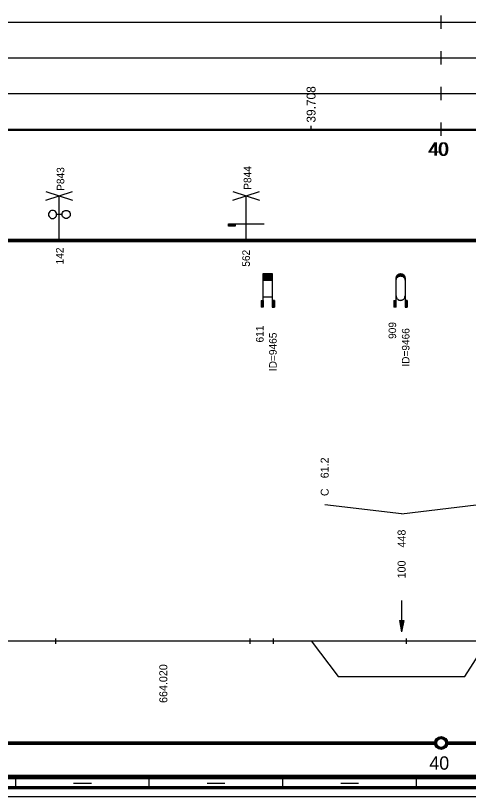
# Model space of a CAD drawing. Extents: x 2 to 10148, y 0 to 380.
# Drawn here: x 4205 to 4306.7, y 0 to 175.5 of the extents above; entities that cross this region are included whole.
import ezdxf

# ---------------------------------------------------------------- set-up
doc = ezdxf.new("R2010")
doc.units = 0
for name, color, linetype in [('CARA_S_OBJEKTY', 7, 'Continuous'), ('KRIV1_CARA', 7, 'Continuous'), ('KRIV1_TEXT', 7, 'Continuous'), ('OBJEKTY_TEXT', 7, 'Continuous'), ('OBJEKTY_TVAR', 7, 'Continuous'), ('RAM', 7, 'Continuous'), ('REZERVA', 7, 'Continuous'), ('RYCHL_RASTR', 7, 'Continuous'), ('RYCHL_STAN', 7, 'Continuous'), ('STAN_CARA', 7, 'Continuous'), ('STAN_TEXT', 7, 'Continuous'), ('STANIC_ZMEN_V', 7, 'Continuous')]:
    doc.layers.add(name, color=color, linetype=linetype)

msp = doc.modelspace()

# ---------------------------------------------------------------- linework, layer by layer
for p, q in [((4213.95, 35.51), (4213.95, 34.32)), ((4257.57, 35.51), (4257.57, 34.32)), ((4262.82, 35.51), (4262.82, 34.32)), ((4292.74, 35.51), (4292.74, 34.32))]:
    msp.add_line(p, q)
at = {"layer": 'CARA_S_OBJEKTY'}
for p, q in [((4045.76, 125.25), (5128.6, 125.25)), ((4045.76, 125), (5128.6, 125)), ((4045.76, 124.75), (5128.6, 124.75))]:
    msp.add_line(p, q, dxfattribs=at)
at = {"layer": 'KRIV1_CARA'}
for p, q in [((4045.76, 35), (5128.6, 35)), ((4271.35, 35), (4277.47, 26.96)), ((4305.88, 26.96), (4310.99, 35)), ((4277.47, 26.96), (4305.88, 26.96))]:
    msp.add_line(p, q, dxfattribs=at)
at = {"layer": 'KRIV1_TEXT'}
for p, q in [((4291.68, 63.5), (4274.41, 65.5)), ((4291.68, 63.5), (4308.44, 65.5)), ((4291.68, 44), (4291.68, 42.2)), ((4291.68, 42.2), (4291.68, 40)), ((4291.18, 39.5), (4291.68, 37)), ((4291.18, 39.5), (4292.18, 39.5)), ((4291.28, 39.5), (4291.68, 37.5)), ((4291.38, 39.5), (4291.68, 38)), ((4291.48, 39.5), (4291.68, 38.5)), ((4291.58, 39.5), (4291.68, 39)), ((4291.68, 40), (4291.68, 37)), ((4292.18, 39.5), (4291.68, 37)), ((4292.08, 39.5), (4291.68, 37.5)), ((4291.98, 39.5), (4291.68, 38)), ((4291.88, 39.5), (4291.68, 38.5)), ((4291.78, 39.5), (4291.68, 39)), ((4291.68, 39.5), (4291.68, 39.5)), ((4291.68, 39.5), (4291.68, 39.5))]:
    msp.add_line(p, q, dxfattribs=at)
at = {"layer": 'OBJEKTY_TVAR'}
for p, q in [((4211.79, 134), (4217.79, 136)), ((4211.79, 136), (4217.79, 134)), ((4253.78, 134), (4259.78, 136)), ((4253.78, 136), (4259.78, 134)), ((4214.79, 125), (4214.79, 135)), ((4256.78, 125), (4256.78, 135)), ((4213.04, 131.68), (4212.82, 131.59)), ((4213.27, 131.72), (4213.04, 131.68)), ((4213.51, 131.68), (4213.27, 131.72)), ((4213.73, 131.59), (4213.51, 131.68)), ((4215.87, 131.59), (4216.09, 131.68)), ((4216.09, 131.68), (4216.33, 131.72)), ((4216.33, 131.72), (4216.56, 131.68)), ((4216.56, 131.68), (4216.78, 131.59)), ((4212.39, 131.04), (4212.36, 130.8)), ((4212.36, 130.8), (4212.39, 130.57)), ((4212.48, 131.26), (4212.39, 131.04)), ((4212.39, 130.57), (4212.48, 130.35)), ((4212.63, 131.45), (4212.48, 131.26)), ((4212.48, 130.35), (4212.63, 130.16)), ((4212.82, 131.59), (4212.63, 131.45)), ((4212.63, 130.16), (4212.82, 130.01)), ((4212.82, 130.01), (4213.04, 129.92)), ((4213.04, 129.92), (4213.27, 129.89)), ((4213.27, 129.89), (4213.51, 129.92)), ((4213.51, 129.92), (4213.73, 130.01)), ((4213.92, 131.45), (4213.73, 131.59)), ((4213.73, 130.01), (4213.92, 130.16)), ((4214.06, 131.26), (4213.92, 131.45)), ((4213.92, 130.16), (4214.06, 130.35)), ((4214.15, 131.04), (4214.06, 131.26)), ((4214.06, 130.35), (4214.15, 130.57)), ((4214.18, 130.8), (4214.15, 131.04)), ((4214.15, 130.57), (4214.18, 130.8)), ((4215.42, 130.8), (4214.18, 130.8)), ((4215.42, 130.8), (4215.45, 131.04)), ((4215.45, 130.57), (4215.42, 130.8)), ((4215.45, 131.04), (4215.54, 131.26)), ((4215.54, 130.35), (4215.45, 130.57)), ((4215.54, 131.26), (4215.68, 131.45)), ((4215.68, 130.16), (4215.54, 130.35)), ((4215.68, 131.45), (4215.87, 131.59)), ((4215.87, 130.01), (4215.68, 130.16)), ((4216.09, 129.92), (4215.87, 130.01)), ((4216.33, 129.89), (4216.09, 129.92)), ((4216.56, 129.92), (4216.33, 129.89)), ((4216.78, 130.01), (4216.56, 129.92)), ((4216.78, 131.59), (4216.97, 131.45)), ((4216.97, 130.16), (4216.78, 130.01)), ((4216.97, 131.45), (4217.12, 131.26)), ((4217.12, 130.35), (4216.97, 130.16)), ((4217.12, 131.26), (4217.21, 131.04)), ((4217.21, 130.57), (4217.12, 130.35)), ((4217.21, 131.04), (4217.24, 130.8)), ((4217.24, 130.8), (4217.21, 130.57)), ((4252.81, 128.19), (4252.81, 128.69)), ((4252.81, 128.69), (4254.31, 128.69)), ((4254.31, 128.44), (4252.81, 128.44)), ((4254.31, 128.19), (4252.81, 128.19)), ((4254.31, 128.69), (4254.31, 128.19)), ((4254.31, 128.69), (4254.81, 128.69)), ((4254.81, 128.69), (4255.81, 128.69)), ((4255.81, 128.69), (4256.81, 128.69)), ((4256.81, 128.69), (4257.81, 128.69)), ((4257.81, 128.69), (4258.81, 128.69)), ((4258.81, 128.69), (4259.81, 128.69)), ((4259.81, 128.69), (4260.81, 128.69)), ((4260.62, 110), (4260.62, 117.5)), ((4260.62, 117.5), (4262.62, 117.5)), ((4260.62, 117.45), (4262.62, 117.45)), ((4260.62, 117.4), (4262.62, 117.4)), ((4260.62, 117.35), (4262.62, 117.35)), ((4260.62, 117.3), (4262.62, 117.3)), ((4260.62, 117.25), (4262.62, 117.25)), ((4260.62, 117.2), (4262.62, 117.2)), ((4260.62, 117.15), (4262.62, 117.15)), ((4260.62, 117.1), (4262.62, 117.1)), ((4260.62, 117.05), (4262.62, 117.05)), ((4260.62, 117), (4262.62, 117)), ((4260.62, 116.95), (4262.62, 116.95)), ((4260.62, 116.9), (4262.62, 116.9)), ((4260.62, 116.85), (4262.62, 116.85)), ((4260.62, 116.8), (4262.62, 116.8)), ((4260.62, 116.75), (4262.62, 116.75)), ((4260.62, 116.7), (4262.62, 116.7)), ((4260.62, 116.65), (4262.62, 116.65)), ((4260.62, 116.6), (4262.62, 116.6)), ((4260.62, 116.55), (4262.62, 116.55)), ((4260.62, 116.5), (4262.62, 116.5)), ((4260.62, 116.45), (4262.62, 116.45)), ((4260.62, 116.4), (4262.62, 116.4)), ((4260.62, 116.35), (4262.62, 116.35)), ((4260.62, 116.3), (4262.62, 116.3)), ((4260.62, 116.25), (4262.62, 116.25)), ((4260.62, 116.2), (4262.62, 116.2)), ((4260.62, 116.15), (4262.62, 116.15)), ((4260.62, 116.1), (4262.62, 116.1)), ((4260.62, 116.05), (4262.62, 116.05)), ((4262.62, 117.5), (4262.62, 110)), ((4290.46, 116.5), (4290.47, 116.65)), ((4290.46, 116.55), (4290.64, 116.55)), ((4290.46, 110), (4290.46, 116.5)), ((4290.46, 116.5), (4290.61, 116.5)), ((4290.46, 116.45), (4290.58, 116.45)), ((4290.46, 116.4), (4290.55, 116.4)), ((4290.46, 116.35), (4290.53, 116.35)), ((4290.46, 116.3), (4290.51, 116.3)), ((4290.46, 116.25), (4290.5, 116.25)), ((4290.46, 116.2), (4290.49, 116.2)), ((4290.46, 116.15), (4290.48, 116.15)), ((4290.46, 115.98), (4290.47, 116.13)), ((4290.46, 116.1), (4290.47, 116.1)), ((4290.47, 116.65), (4290.51, 116.81)), ((4290.47, 116.65), (4290.72, 116.65)), ((4290.47, 116.6), (4290.68, 116.6)), ((4290.47, 116.13), (4290.51, 116.28)), ((4290.48, 116.7), (4290.77, 116.7)), ((4290.49, 116.75), (4290.83, 116.75)), ((4290.51, 116.81), (4290.57, 116.95)), ((4290.51, 116.8), (4290.89, 116.8)), ((4290.51, 116.28), (4290.57, 116.43)), ((4290.52, 116.85), (4290.97, 116.85)), ((4290.54, 116.9), (4291.08, 116.9)), ((4290.57, 116.95), (4290.63, 117.06)), ((4290.57, 116.95), (4291.23, 116.95)), ((4290.57, 116.43), (4290.63, 116.53)), ((4290.59, 117), (4292.33, 117)), ((4290.62, 117.05), (4292.3, 117.05)), ((4290.63, 117.06), (4290.72, 117.18)), ((4290.63, 116.53), (4290.72, 116.65)), ((4290.66, 117.1), (4292.26, 117.1)), ((4290.7, 117.15), (4292.22, 117.15)), ((4290.72, 117.18), (4290.81, 117.26)), ((4290.72, 116.65), (4290.81, 116.74)), ((4290.75, 117.2), (4292.17, 117.2)), ((4290.8, 117.25), (4292.12, 117.25)), ((4290.81, 117.26), (4290.94, 117.35)), ((4290.81, 116.74), (4290.94, 116.83)), ((4290.86, 117.3), (4292.06, 117.3)), ((4290.93, 117.35), (4291.99, 117.35)), ((4290.94, 117.35), (4291.07, 117.42)), ((4290.94, 116.83), (4291.07, 116.9)), ((4291.02, 117.4), (4291.9, 117.4)), ((4291.07, 117.42), (4291.1, 117.43)), ((4291.07, 116.9), (4291.1, 116.91)), ((4291.1, 117.43), (4291.22, 117.47)), ((4291.1, 116.91), (4291.22, 116.95)), ((4291.15, 117.45), (4291.77, 117.45)), ((4291.22, 117.47), (4291.36, 117.49)), ((4291.22, 116.95), (4291.36, 116.97)), ((4291.36, 117.49), (4291.47, 117.5)), ((4291.36, 116.97), (4291.47, 116.98)), ((4291.47, 117.5), (4291.6, 117.49)), ((4291.47, 116.98), (4291.6, 116.97)), ((4291.6, 117.49), (4291.73, 117.46)), ((4291.6, 116.97), (4291.73, 116.94)), ((4291.69, 116.95), (4292.35, 116.95)), ((4291.73, 117.46), (4291.84, 117.43)), ((4291.73, 116.94), (4291.84, 116.9)), ((4291.84, 117.43), (4291.95, 117.37)), ((4291.84, 116.9), (4291.95, 116.85)), ((4291.84, 116.9), (4292.38, 116.9)), ((4291.95, 117.37), (4292.02, 117.32)), ((4291.95, 116.85), (4292.4, 116.85)), ((4291.95, 116.85), (4292.02, 116.8)), ((4292.02, 117.32), (4292.17, 117.21)), ((4292.02, 116.8), (4292.17, 116.68)), ((4292.03, 116.8), (4292.41, 116.8)), ((4292.09, 116.75), (4292.43, 116.75)), ((4292.15, 116.7), (4292.44, 116.7)), ((4292.17, 117.21), (4292.25, 117.11)), ((4292.17, 116.68), (4292.25, 116.59)), ((4292.2, 116.65), (4292.45, 116.65)), ((4292.24, 116.6), (4292.45, 116.6)), ((4292.25, 117.11), (4292.34, 116.98)), ((4292.25, 116.59), (4292.34, 116.46)), ((4292.28, 116.55), (4292.46, 116.55)), ((4292.31, 116.5), (4292.46, 116.5)), ((4292.34, 116.98), (4292.38, 116.89)), ((4292.34, 116.46), (4292.38, 116.37)), ((4292.34, 116.45), (4292.46, 116.45)), ((4292.37, 116.4), (4292.46, 116.4)), ((4292.38, 116.89), (4292.42, 116.77)), ((4292.38, 116.37), (4292.42, 116.24)), ((4292.39, 116.35), (4292.46, 116.35)), ((4292.41, 116.3), (4292.46, 116.3)), ((4292.42, 116.77), (4292.45, 116.65)), ((4292.42, 116.25), (4292.46, 116.25)), ((4292.42, 116.24), (4292.45, 116.13)), ((4292.43, 116.2), (4292.46, 116.2)), ((4292.44, 116.15), (4292.46, 116.15)), ((4292.45, 116.65), (4292.46, 116.56)), ((4292.45, 116.13), (4292.46, 116.03)), ((4292.45, 116.1), (4292.46, 116.1)), ((4292.46, 116.56), (4292.46, 116.5)), ((4292.46, 116.5), (4292.46, 110)), ((4292.46, 116.03), (4292.46, 115.98)), ((4290.46, 112.5), (4290.47, 112.35)), ((4290.47, 112.35), (4290.51, 112.2)), ((4292.42, 112.24), (4292.45, 112.35)), ((4292.45, 112.35), (4292.46, 112.45)), ((4292.46, 112.45), (4292.46, 112.5)), ((4260.12, 111.5), (4260.62, 111.5)), ((4260.12, 111.5), (4260.12, 110)), ((4260.17, 111.5), (4260.17, 110)), ((4260.22, 111.5), (4260.22, 110)), ((4260.27, 111.5), (4260.27, 110)), ((4260.32, 111.5), (4260.32, 110)), ((4260.37, 111.5), (4260.37, 110)), ((4260.42, 111.5), (4260.42, 110)), ((4260.47, 111.5), (4260.47, 110)), ((4260.52, 111.5), (4260.52, 110)), ((4260.57, 111.5), (4260.57, 110)), ((4260.62, 112.31), (4262.62, 112.31)), ((4263.12, 111.5), (4262.62, 111.5)), ((4262.67, 111.5), (4262.67, 110)), ((4262.72, 111.5), (4262.72, 110)), ((4262.77, 111.5), (4262.77, 110)), ((4262.82, 111.5), (4262.82, 110)), ((4262.87, 111.5), (4262.87, 110)), ((4262.92, 111.5), (4262.92, 110)), ((4262.97, 111.5), (4262.97, 110)), ((4263.02, 111.5), (4263.02, 110)), ((4263.07, 111.5), (4263.07, 110)), ((4263.12, 111.5), (4263.12, 110)), ((4289.96, 111.5), (4290.46, 111.5)), ((4289.96, 111.5), (4289.96, 110)), ((4290.01, 111.5), (4290.01, 110)), ((4290.06, 111.5), (4290.06, 110)), ((4290.11, 111.5), (4290.11, 110)), ((4290.16, 111.5), (4290.16, 110)), ((4290.21, 111.5), (4290.21, 110)), ((4290.26, 111.5), (4290.26, 110)), ((4290.31, 111.5), (4290.31, 110)), ((4290.36, 111.5), (4290.36, 110)), ((4290.41, 111.5), (4290.41, 110)), ((4290.51, 112.2), (4290.57, 112.05)), ((4290.57, 112.05), (4290.63, 111.95)), ((4290.63, 111.95), (4290.72, 111.83)), ((4290.72, 111.83), (4290.81, 111.74)), ((4290.81, 111.74), (4290.94, 111.65)), ((4290.94, 111.65), (4291.07, 111.58)), ((4291.07, 111.58), (4291.1, 111.57)), ((4291.1, 111.57), (4291.22, 111.53)), ((4291.22, 111.53), (4291.36, 111.51)), ((4291.36, 111.51), (4291.47, 111.5)), ((4291.47, 111.5), (4291.6, 111.51)), ((4291.6, 111.51), (4291.73, 111.54)), ((4291.73, 111.54), (4291.84, 111.58)), ((4291.84, 111.58), (4291.95, 111.63)), ((4291.95, 111.63), (4292.02, 111.68)), ((4292.02, 111.68), (4292.17, 111.8)), ((4292.17, 111.8), (4292.25, 111.9)), ((4292.25, 111.9), (4292.34, 112.02)), ((4292.34, 112.02), (4292.38, 112.11)), ((4292.38, 112.11), (4292.42, 112.24)), ((4292.96, 111.5), (4292.46, 111.5)), ((4292.51, 111.5), (4292.51, 110)), ((4292.56, 111.5), (4292.56, 110)), ((4292.61, 111.5), (4292.61, 110)), ((4292.66, 111.5), (4292.66, 110)), ((4292.71, 111.5), (4292.71, 110)), ((4292.76, 111.5), (4292.76, 110)), ((4292.81, 111.5), (4292.81, 110)), ((4292.86, 111.5), (4292.86, 110)), ((4292.91, 111.5), (4292.91, 110)), ((4292.96, 111.5), (4292.96, 110)), ((4260.62, 110), (4260.12, 110)), ((4262.62, 110), (4263.12, 110)), ((4290.46, 110), (4289.96, 110)), ((4292.46, 110), (4292.96, 110))]:
    msp.add_line(p, q, dxfattribs=at)
at = {"layer": 'RAM'}
for p, q in [((4045.76, 4.75), (5128.6, 4.75)), ((4045.76, 4.5), (5128.6, 4.5)), ((4045.76, 4.25), (5128.6, 4.25)), ((4045.76, 4), (5128.6, 4)), ((4205, 2), (4205, 4)), ((4235, 2), (4235, 4)), ((4265, 2), (4265, 4)), ((4295, 2), (4295, 4)), ((4045.76, 2.25), (5128.6, 2.25)), ((4045.76, 2), (5128.6, 2)), ((4218, 3), (4222, 3)), ((4248, 3), (4252, 3)), ((4278, 3), (4282, 3)), ((4045.76, 1.75), (5128.6, 1.75)), ((4045.76, 0), (5128.6, 0))]:
    msp.add_line(p, q, dxfattribs=at)
at = {"layer": 'REZERVA'}
for radius in [1.45, 1.4, 1.35, 1.3, 1.25, 1.2, 1.15, 1.1, 1.05, 1]:
    msp.add_circle((4300.57, 12), radius, dxfattribs=at)
at = {"layer": 'RYCHL_RASTR'}
for p, q in [((4300.57, 172.5), (4300.57, 175.5)), ((4041.64, 174), (5128.26, 174)), ((4300.57, 164.5), (4300.57, 167.5)), ((4041.69, 166), (5128.25, 166)), ((4041.65, 158), (5128.24, 158)), ((4300.57, 156.5), (4300.57, 159.5)), ((4300.57, 148.5), (4300.57, 151.5)), ((4045.76, 150), (5128.6, 150)), ((4045.76, 149.75), (5128.6, 149.75))]:
    msp.add_line(p, q, dxfattribs=at)
at = {"layer": 'STAN_CARA'}
for p, q in [((4045.76, 12.25), (4299.07, 12.25)), ((4045.76, 12), (4299.07, 12)), ((4045.76, 12), (4299.07, 12)), ((4045.76, 11.75), (4299.07, 11.75)), ((4302.07, 12.25), (4799.07, 12.25)), ((4302.07, 12), (4799.07, 12)), ((4302.07, 12), (4799.07, 12)), ((4302.07, 11.75), (4799.07, 11.75))]:
    msp.add_line(p, q, dxfattribs=at)
at = {"layer": 'STANIC_ZMEN_V'}
msp.add_line((4271.35, 150), (4271.35, 150.75), dxfattribs=at)

# ---------------------------------------------------------------- texts
at = {"layer": 'KRIV1_TEXT'}
for s, p in [('61.2', (4275.31, 71.5)), ('C', (4275.31, 67.5)), ('448', (4292.58, 55.95)), ('100', (4292.58, 49)), ('664.020', (4239.05, 21))]:
    msp.add_text(s, height=1.8, rotation=90, dxfattribs=at).set_placement(p)
at = {"layer": 'OBJEKTY_TEXT'}
for s, p in [('P843', (4215.91, 136.11)), ('P844', (4257.92, 136.36)), ('142', (4215.74, 119.58)), ('562', (4257.6, 119.06)), ('611', (4260.68, 102.03)), ('909', (4290.46, 102.83)), ('ID=9465', (4263.62, 95.59)), ('ID=9466', (4293.46, 96.59))]:
    msp.add_text(s, height=1.7, rotation=90, dxfattribs=at).set_placement(p)
at = {"layer": 'RYCHL_STAN'}
for p in [(4297.63, 144), (4297.88, 144)]:
    msp.add_text('40', height=3, dxfattribs=at).set_placement(p)
at = {"layer": 'STAN_TEXT'}
msp.add_text('40', height=3, dxfattribs=at).set_placement((4297.92, 6))
at = {"layer": 'STANIC_ZMEN_V'}
msp.add_text('39.708', height=2, rotation=90, dxfattribs=at).set_placement((4272.35, 151.45))

doc.saveas('drawing.dxf')
